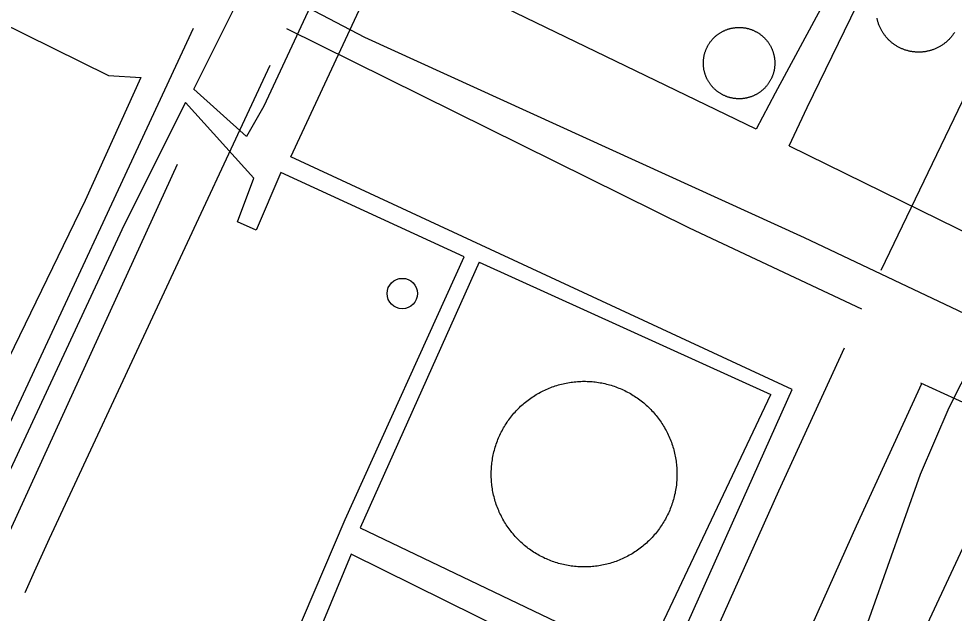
# Model space of a CAD drawing. Extents: x 3683613 to 3738215, y 469626 to 495384.
# Drawn here: x 3700142.6 to 3700472.5, y 478152 to 478361.8 of the extents above; entities that cross this region are included whole.
import ezdxf

# ---------------------------------------------------------------- set-up
doc = ezdxf.new("R2010")
doc.units = 0
for name, color, linetype in [('V-DOMW-TANK', 7, 'Continuous'), ('V-RAIL-TRAK', 7, 'Continuous'), ('V-ROAD-CNTR', 7, 'Continuous'), ('V-UTIL-LINE', 7, 'Continuous')]:
    doc.layers.add(name, color=color, linetype=linetype)

msp = doc.modelspace()

# ---------------------------------------------------------------- linework, layer by layer
at = {"layer": 'V-DOMW-TANK'}
for points in [[(3700445.59, 478360.65), (3700445.52, 478360.91), (3700445.45, 478361.16), (3700445.39, 478361.41), (3700445.33, 478361.66), (3700445.27, 478361.92)], [(3700466.67, 478351.56), (3700466.44, 478351.45), (3700466.2, 478351.34), (3700465.96, 478351.23), (3700465.72, 478351.12), (3700465.48, 478351.03), (3700465.23, 478350.93), (3700464.99, 478350.84), (3700464.74, 478350.76), (3700464.49, 478350.67), (3700464.24, 478350.6), (3700463.99, 478350.53), (3700463.74, 478350.46), (3700463.49, 478350.39), (3700463.23, 478350.33), (3700462.98, 478350.28), (3700462.72, 478350.23), (3700462.46, 478350.18), (3700462.2, 478350.14), (3700461.95, 478350.1), (3700461.69, 478350.07), (3700461.43, 478350.04), (3700461.17, 478350.02), (3700460.91, 478350), (3700460.64, 478349.98), (3700460.38, 478349.97), (3700460.12, 478349.97), (3700459.86, 478349.97), (3700459.6, 478349.97), (3700459.34, 478349.98), (3700459.08, 478349.99), (3700458.81, 478350.01), (3700458.56, 478350.03), (3700458.29, 478350.06), (3700458.04, 478350.09), (3700457.78, 478350.13), (3700457.52, 478350.17), (3700457.26, 478350.21), (3700457, 478350.26), (3700456.75, 478350.31), (3700456.49, 478350.37), (3700456.24, 478350.43), (3700455.98, 478350.5), (3700455.73, 478350.57), (3700455.48, 478350.65), (3700455.23, 478350.73), (3700454.99, 478350.81), (3700454.74, 478350.9), (3700454.5, 478350.99), (3700454.25, 478351.09), (3700454.01, 478351.19), (3700453.77, 478351.3), (3700453.54, 478351.41), (3700453.3, 478351.52), (3700453.07, 478351.64), (3700452.84, 478351.76), (3700452.61, 478351.89), (3700452.38, 478352.02), (3700452.16, 478352.15), (3700451.93, 478352.29), (3700451.71, 478352.43), (3700451.5, 478352.58), (3700451.28, 478352.73), (3700451.07, 478352.88), (3700450.86, 478353.04), (3700450.65, 478353.2), (3700450.45, 478353.36), (3700450.25, 478353.53), (3700450.05, 478353.7), (3700449.86, 478353.87), (3700449.66, 478354.05), (3700449.48, 478354.23), (3700449.29, 478354.42), (3700449.11, 478354.61), (3700448.93, 478354.79), (3700448.75, 478354.99), (3700448.58, 478355.19), (3700448.41, 478355.39), (3700448.25, 478355.59), (3700448.09, 478355.79), (3700447.93, 478356), (3700447.78, 478356.22), (3700447.62, 478356.43), (3700447.48, 478356.65), (3700447.33, 478356.86), (3700447.2, 478357.09), (3700447.06, 478357.31), (3700446.93, 478357.53), (3700446.8, 478357.76), (3700446.68, 478357.99), (3700446.56, 478358.23), (3700446.44, 478358.46), (3700446.33, 478358.7), (3700446.23, 478358.94), (3700446.12, 478359.18), (3700446.02, 478359.42), (3700445.93, 478359.66), (3700445.83, 478359.91), (3700445.75, 478360.16), (3700445.67, 478360.4), (3700445.59, 478360.65)], [(3700385.64, 478352.26), (3700385.75, 478352.46), (3700385.87, 478352.64), (3700385.98, 478352.83), (3700386.1, 478353.01), (3700386.22, 478353.2), (3700386.35, 478353.38), (3700386.48, 478353.56), (3700386.61, 478353.73), (3700386.74, 478353.91), (3700386.88, 478354.08), (3700387.02, 478354.25), (3700387.16, 478354.41), (3700387.31, 478354.58), (3700387.46, 478354.74), (3700387.61, 478354.9), (3700387.77, 478355.05), (3700387.92, 478355.21), (3700388.08, 478355.36), (3700388.25, 478355.5), (3700388.41, 478355.65), (3700388.58, 478355.79), (3700388.75, 478355.93), (3700388.92, 478356.07), (3700389.1, 478356.2), (3700389.27, 478356.33), (3700389.45, 478356.46), (3700389.63, 478356.58), (3700389.82, 478356.7), (3700390, 478356.82), (3700390.19, 478356.93), (3700390.38, 478357.04), (3700390.57, 478357.15), (3700390.77, 478357.26), (3700390.96, 478357.35), (3700391.16, 478357.45), (3700391.36, 478357.55), (3700391.56, 478357.64), (3700391.76, 478357.72), (3700391.96, 478357.81), (3700392.17, 478357.88), (3700392.38, 478357.96), (3700392.58, 478358.03), (3700392.79, 478358.1), (3700393, 478358.17), (3700393.21, 478358.23), (3700393.42, 478358.29), (3700393.64, 478358.34), (3700393.85, 478358.39), (3700394.07, 478358.44), (3700394.28, 478358.48), (3700394.5, 478358.52), (3700394.71, 478358.56), (3700394.93, 478358.59), (3700395.15, 478358.61), (3700395.37, 478358.64), (3700395.59, 478358.66), (3700395.81, 478358.68), (3700396.03, 478358.69), (3700396.25, 478358.7), (3700396.47, 478358.7)], [(3700396.47, 478358.7), (3700396.69, 478358.7), (3700396.91, 478358.7), (3700397.12, 478358.69), (3700397.35, 478358.68), (3700397.56, 478358.67), (3700397.78, 478358.65), (3700398, 478358.63), (3700398.22, 478358.6), (3700398.44, 478358.57), (3700398.66, 478358.54), (3700398.87, 478358.5), (3700399.09, 478358.46), (3700399.3, 478358.42), (3700399.52, 478358.37), (3700399.73, 478358.32), (3700399.94, 478358.26), (3700400.16, 478358.2), (3700400.37, 478358.14), (3700400.58, 478358.07), (3700400.78, 478358), (3700400.99, 478357.92), (3700401.2, 478357.85), (3700401.4, 478357.77), (3700401.6, 478357.68), (3700401.81, 478357.59), (3700402, 478357.5), (3700402.2, 478357.41), (3700402.4, 478357.3), (3700402.59, 478357.2), (3700402.79, 478357.1), (3700402.98, 478356.99), (3700403.17, 478356.87), (3700403.35, 478356.76), (3700403.54, 478356.64), (3700403.72, 478356.52), (3700403.9, 478356.39), (3700404.08, 478356.26), (3700404.25, 478356.13), (3700404.43, 478356), (3700404.6, 478355.86), (3700404.77, 478355.72), (3700404.94, 478355.58), (3700405.1, 478355.43), (3700405.26, 478355.28), (3700405.42, 478355.13), (3700405.58, 478354.97), (3700405.73, 478354.82), (3700405.88, 478354.66), (3700406.03, 478354.49), (3700406.17, 478354.33), (3700406.31, 478354.16), (3700406.45, 478353.99), (3700406.59, 478353.82), (3700406.72, 478353.64), (3700406.85, 478353.47), (3700406.98, 478353.29), (3700407.1, 478353.11), (3700407.22, 478352.92), (3700407.34, 478352.73), (3700407.46, 478352.55), (3700407.57, 478352.36), (3700407.67, 478352.17), (3700407.78, 478351.97), (3700407.88, 478351.78), (3700407.98, 478351.58), (3700408.07, 478351.38), (3700408.16, 478351.18), (3700408.25, 478350.98), (3700408.33, 478350.78), (3700408.41, 478350.57), (3700408.48, 478350.36), (3700408.56, 478350.16), (3700408.63, 478349.95), (3700408.69, 478349.74), (3700408.75, 478349.53), (3700408.81, 478349.32), (3700408.86, 478349.1), (3700408.92, 478348.89), (3700408.96, 478348.67), (3700409, 478348.46), (3700409.04, 478348.24), (3700409.08, 478348.03), (3700409.11, 478347.81), (3700409.14, 478347.59), (3700409.16, 478347.37), (3700409.18, 478347.15), (3700409.2, 478346.93), (3700409.21, 478346.71), (3700409.22, 478346.49), (3700409.23, 478346.27), (3700409.23, 478346.05), (3700409.22, 478345.83), (3700409.21, 478345.61), (3700409.2, 478345.39), (3700409.19, 478345.17), (3700409.17, 478344.96), (3700409.15, 478344.74), (3700409.12, 478344.52), (3700409.09, 478344.3), (3700409.06, 478344.08)], [(3700472.61, 478356.94), (3700472.46, 478356.72), (3700472.32, 478356.5), (3700472.17, 478356.29), (3700472.02, 478356.08), (3700471.86, 478355.86), (3700471.7, 478355.66), (3700471.54, 478355.46), (3700471.37, 478355.25), (3700471.2, 478355.06), (3700471.02, 478354.86), (3700470.85, 478354.67), (3700470.67, 478354.48), (3700470.48, 478354.3), (3700470.29, 478354.11), (3700470.1, 478353.93), (3700469.91, 478353.76), (3700469.71, 478353.59), (3700469.51, 478353.42), (3700469.31, 478353.25), (3700469.1, 478353.09), (3700468.9, 478352.93), (3700468.68, 478352.78), (3700468.47, 478352.63), (3700468.25, 478352.48), (3700468.04, 478352.34), (3700467.82, 478352.2), (3700467.59, 478352.06), (3700467.36, 478351.93), (3700467.14, 478351.8), (3700466.9, 478351.68), (3700466.67, 478351.56)], [(3700392.48, 478334.22), (3700392.27, 478334.29), (3700392.07, 478334.37), (3700391.86, 478334.45), (3700391.66, 478334.54), (3700391.46, 478334.63), (3700391.26, 478334.72), (3700391.06, 478334.81), (3700390.86, 478334.91), (3700390.67, 478335.01), (3700390.48, 478335.12), (3700390.29, 478335.23), (3700390.1, 478335.34), (3700389.91, 478335.46), (3700389.73, 478335.58), (3700389.54, 478335.7), (3700389.36, 478335.83), (3700389.18, 478335.95), (3700389.01, 478336.09), (3700388.83, 478336.22), (3700388.66, 478336.35), (3700388.49, 478336.5), (3700388.33, 478336.64), (3700388.17, 478336.79), (3700388, 478336.93), (3700387.84, 478337.09), (3700387.69, 478337.24), (3700387.53, 478337.4), (3700387.38, 478337.56), (3700387.23, 478337.72), (3700387.09, 478337.89), (3700386.95, 478338.05), (3700386.81, 478338.23), (3700386.67, 478338.4), (3700386.54, 478338.57), (3700386.41, 478338.75), (3700386.28, 478338.93), (3700386.16, 478339.11), (3700386.04, 478339.3), (3700385.92, 478339.48), (3700385.81, 478339.67), (3700385.7, 478339.86), (3700385.59, 478340.05), (3700385.48, 478340.24), (3700385.38, 478340.44), (3700385.29, 478340.64), (3700385.19, 478340.84), (3700385.1, 478341.04), (3700385.02, 478341.24), (3700384.93, 478341.44), (3700384.85, 478341.65), (3700384.78, 478341.85), (3700384.71, 478342.06), (3700384.64, 478342.27), (3700384.57, 478342.48), (3700384.51, 478342.69), (3700384.45, 478342.9), (3700384.4, 478343.12), (3700384.35, 478343.33), (3700384.3, 478343.54), (3700384.25, 478343.76), (3700384.22, 478343.98), (3700384.18, 478344.19), (3700384.15, 478344.41), (3700384.12, 478344.63), (3700384.1, 478344.85), (3700384.08, 478345.07), (3700384.06, 478345.29), (3700384.05, 478345.51), (3700384.04, 478345.73), (3700384.04, 478345.94), (3700384.04, 478346.16), (3700384.04, 478346.38), (3700384.05, 478346.6), (3700384.06, 478346.82), (3700384.07, 478347.04), (3700384.09, 478347.26), (3700384.11, 478347.48), (3700384.14, 478347.7), (3700384.17, 478347.92), (3700384.2, 478348.14), (3700384.24, 478348.35), (3700384.28, 478348.57), (3700384.32, 478348.78), (3700384.37, 478349), (3700384.42, 478349.21), (3700384.48, 478349.42), (3700384.54, 478349.63), (3700384.6, 478349.84), (3700384.67, 478350.05), (3700384.74, 478350.26), (3700384.81, 478350.47), (3700384.89, 478350.67), (3700384.97, 478350.88), (3700385.06, 478351.08), (3700385.15, 478351.28), (3700385.24, 478351.48), (3700385.33, 478351.68), (3700385.44, 478351.88), (3700385.54, 478352.07), (3700385.64, 478352.26)], [(3700409.06, 478344.08), (3700409.02, 478343.87), (3700408.98, 478343.65), (3700408.94, 478343.43), (3700408.89, 478343.22), (3700408.84, 478343.01), (3700408.78, 478342.79), (3700408.72, 478342.58), (3700408.66, 478342.37), (3700408.59, 478342.16), (3700408.52, 478341.96), (3700408.45, 478341.75), (3700408.37, 478341.54), (3700408.29, 478341.34), (3700408.2, 478341.14), (3700408.12, 478340.93), (3700408.02, 478340.74), (3700407.93, 478340.54), (3700407.83, 478340.34), (3700407.72, 478340.15), (3700407.62, 478339.95), (3700407.51, 478339.76), (3700407.4, 478339.58), (3700407.28, 478339.39), (3700407.16, 478339.2), (3700407.04, 478339.02), (3700406.91, 478338.84), (3700406.79, 478338.66), (3700406.65, 478338.48), (3700406.52, 478338.31), (3700406.38, 478338.14), (3700406.24, 478337.97), (3700406.1, 478337.8), (3700405.95, 478337.64), (3700405.8, 478337.48), (3700405.65, 478337.32), (3700405.5, 478337.16), (3700405.34, 478337.01), (3700405.18, 478336.86), (3700405.02, 478336.71), (3700404.85, 478336.57), (3700404.68, 478336.42), (3700404.51, 478336.29), (3700404.34, 478336.15), (3700404.17, 478336.02), (3700403.99, 478335.89), (3700403.81, 478335.76), (3700403.63, 478335.64), (3700403.44, 478335.52), (3700403.26, 478335.4), (3700403.07, 478335.28), (3700402.88, 478335.17), (3700402.69, 478335.07), (3700402.5, 478334.96), (3700402.3, 478334.86), (3700402.1, 478334.76), (3700401.9, 478334.67), (3700401.7, 478334.58), (3700401.5, 478334.49), (3700401.3, 478334.41), (3700401.09, 478334.33), (3700400.89, 478334.25), (3700400.68, 478334.18), (3700400.47, 478334.11), (3700400.26, 478334.05), (3700400.05, 478333.99), (3700399.84, 478333.93), (3700399.62, 478333.88), (3700399.41, 478333.82), (3700399.2, 478333.78), (3700398.98, 478333.74), (3700398.76, 478333.7), (3700398.55, 478333.66), (3700398.33, 478333.63), (3700398.11, 478333.6), (3700397.89, 478333.58), (3700397.67, 478333.56), (3700397.46, 478333.54), (3700397.23, 478333.53), (3700397.01, 478333.52), (3700396.79, 478333.52), (3700396.58, 478333.52), (3700396.35, 478333.52), (3700396.14, 478333.53), (3700395.92, 478333.54), (3700395.7, 478333.55), (3700395.48, 478333.57), (3700395.26, 478333.59), (3700395.04, 478333.61), (3700394.82, 478333.65), (3700394.61, 478333.68), (3700394.39, 478333.72), (3700394.17, 478333.76), (3700393.96, 478333.8), (3700393.74, 478333.85), (3700393.53, 478333.9), (3700393.32, 478333.96), (3700393.11, 478334.02), (3700392.9, 478334.08), (3700392.69, 478334.15), (3700392.48, 478334.22)], [(3700313.35, 478185.18), (3700313.08, 478185.68), (3700312.81, 478186.19), (3700312.56, 478186.7), (3700312.31, 478187.21), (3700312.07, 478187.73), (3700311.85, 478188.26), (3700311.63, 478188.78), (3700311.42, 478189.32), (3700311.22, 478189.85), (3700311.02, 478190.39), (3700310.84, 478190.93), (3700310.67, 478191.48), (3700310.5, 478192.03), (3700310.35, 478192.57), (3700310.21, 478193.13), (3700310.08, 478193.68), (3700309.95, 478194.24), (3700309.83, 478194.8), (3700309.73, 478195.36), (3700309.63, 478195.93), (3700309.55, 478196.49), (3700309.48, 478197.06), (3700309.41, 478197.63), (3700309.35, 478198.2), (3700309.31, 478198.77), (3700309.27, 478199.34), (3700309.25, 478199.91), (3700309.23, 478200.48), (3700309.23, 478201.05), (3700309.23, 478201.62), (3700309.24, 478202.19), (3700309.27, 478202.76), (3700309.3, 478203.34), (3700309.34, 478203.91), (3700309.4, 478204.47), (3700309.46, 478205.04), (3700309.54, 478205.61), (3700309.62, 478206.17), (3700309.71, 478206.74), (3700309.82, 478207.3), (3700309.93, 478207.86), (3700310.05, 478208.42), (3700310.19, 478208.98), (3700310.33, 478209.53), (3700310.48, 478210.08), (3700310.64, 478210.63), (3700310.81, 478211.17), (3700310.99, 478211.72), (3700311.18, 478212.26), (3700311.38, 478212.79), (3700311.59, 478213.32), (3700311.81, 478213.85), (3700312.04, 478214.38), (3700312.27, 478214.9), (3700312.52, 478215.42), (3700312.77, 478215.93), (3700313.04, 478216.43), (3700313.31, 478216.94), (3700313.59, 478217.43), (3700313.88, 478217.93), (3700314.18, 478218.41), (3700314.48, 478218.9), (3700314.8, 478219.38), (3700315.12, 478219.85), (3700315.45, 478220.31), (3700315.79, 478220.77), (3700316.14, 478221.23), (3700316.5, 478221.67), (3700316.86, 478222.12), (3700317.23, 478222.55), (3700317.61, 478222.98), (3700317.99, 478223.4), (3700318.39, 478223.82), (3700318.79, 478224.23), (3700319.19, 478224.63), (3700319.6, 478225.02), (3700320.03, 478225.41), (3700320.45, 478225.79), (3700320.89, 478226.16), (3700321.33, 478226.52), (3700321.78, 478226.88), (3700322.23, 478227.23), (3700322.69, 478227.57), (3700323.16, 478227.9), (3700323.62, 478228.23), (3700324.1, 478228.54), (3700324.58, 478228.85), (3700325.07, 478229.15), (3700325.56, 478229.44), (3700326.06, 478229.72), (3700326.56, 478230), (3700327.07, 478230.26), (3700327.58, 478230.52), (3700328.1, 478230.76), (3700328.61, 478231), (3700329.14, 478231.23), (3700329.67, 478231.45), (3700330.2, 478231.66), (3700330.73, 478231.86), (3700331.27, 478232.05)], [(3700331.27, 478232.05), (3700331.81, 478232.23), (3700332.36, 478232.41), (3700332.9, 478232.57), (3700333.46, 478232.72), (3700334.01, 478232.87), (3700334.56, 478233), (3700335.12, 478233.13), (3700335.68, 478233.24), (3700336.24, 478233.35), (3700336.81, 478233.44), (3700337.38, 478233.53), (3700337.94, 478233.6), (3700338.51, 478233.67), (3700339.08, 478233.72), (3700339.65, 478233.77), (3700340.22, 478233.8), (3700340.79, 478233.83), (3700341.36, 478233.85), (3700341.93, 478233.85), (3700342.5, 478233.85), (3700343.08, 478233.83), (3700343.65, 478233.81), (3700344.22, 478233.78), (3700344.79, 478233.73), (3700345.36, 478233.68), (3700345.93, 478233.61), (3700346.49, 478233.54), (3700347.06, 478233.46), (3700347.62, 478233.36), (3700348.18, 478233.26), (3700348.74, 478233.14), (3700349.3, 478233.02), (3700349.86, 478232.89), (3700350.41, 478232.75), (3700350.96, 478232.6), (3700351.51, 478232.43), (3700352.06, 478232.26), (3700352.6, 478232.08), (3700353.14, 478231.9), (3700353.68, 478231.69), (3700354.21, 478231.48), (3700354.74, 478231.27), (3700355.26, 478231.04), (3700355.78, 478230.8), (3700356.3, 478230.56), (3700356.81, 478230.3), (3700357.32, 478230.04), (3700357.82, 478229.77), (3700358.32, 478229.49), (3700358.81, 478229.2), (3700359.3, 478228.9), (3700359.78, 478228.59), (3700360.26, 478228.28), (3700360.73, 478227.96), (3700361.2, 478227.62), (3700361.66, 478227.28), (3700362.11, 478226.94), (3700362.56, 478226.58), (3700363, 478226.22), (3700363.43, 478225.85), (3700363.86, 478225.47), (3700364.28, 478225.08), (3700364.7, 478224.69), (3700365.11, 478224.29), (3700365.51, 478223.88), (3700365.9, 478223.47), (3700366.29, 478223.05), (3700366.67, 478222.62), (3700367.04, 478222.19), (3700367.41, 478221.74), (3700367.76, 478221.3), (3700368.11, 478220.85), (3700368.45, 478220.39), (3700368.79, 478219.92), (3700369.11, 478219.45), (3700369.42, 478218.97), (3700369.73, 478218.49), (3700370.03, 478218.01), (3700370.32, 478217.51), (3700370.6, 478217.02), (3700370.88, 478216.51), (3700371.14, 478216.01), (3700371.4, 478215.5), (3700371.65, 478214.98), (3700371.88, 478214.46), (3700372.11, 478213.94), (3700372.33, 478213.41), (3700372.54, 478212.88), (3700372.74, 478212.34), (3700372.93, 478211.8), (3700373.12, 478211.26), (3700373.29, 478210.72), (3700373.45, 478210.17), (3700373.61, 478209.62), (3700373.75, 478209.07), (3700373.88, 478208.51), (3700374.01, 478207.95), (3700374.12, 478207.39), (3700374.23, 478206.83), (3700374.33, 478206.27)], [(3700374.33, 478206.27), (3700374.41, 478205.7), (3700374.48, 478205.13), (3700374.55, 478204.57), (3700374.6, 478204), (3700374.65, 478203.43), (3700374.69, 478202.86), (3700374.71, 478202.29), (3700374.73, 478201.71), (3700374.73, 478201.14), (3700374.73, 478200.57), (3700374.72, 478200), (3700374.69, 478199.43), (3700374.66, 478198.86), (3700374.61, 478198.29), (3700374.56, 478197.72), (3700374.5, 478197.15), (3700374.42, 478196.58), (3700374.34, 478196.02), (3700374.25, 478195.46), (3700374.14, 478194.89), (3700374.03, 478194.33), (3700373.91, 478193.77), (3700373.77, 478193.21), (3700373.63, 478192.66), (3700373.48, 478192.11), (3700373.32, 478191.56), (3700373.15, 478191.02), (3700372.96, 478190.48), (3700372.77, 478189.94), (3700372.58, 478189.4), (3700372.37, 478188.87), (3700372.15, 478188.34), (3700371.92, 478187.82), (3700371.69, 478187.3), (3700371.44, 478186.78), (3700371.19, 478186.27), (3700370.92, 478185.76), (3700370.65, 478185.26), (3700370.37, 478184.76), (3700370.08, 478184.27), (3700369.78, 478183.78), (3700369.48, 478183.3), (3700369.16, 478182.82), (3700368.84, 478182.35), (3700368.51, 478181.88), (3700368.17, 478181.42), (3700367.82, 478180.97), (3700367.46, 478180.52), (3700367.1, 478180.08), (3700366.73, 478179.64), (3700366.35, 478179.21), (3700365.97, 478178.79), (3700365.57, 478178.38), (3700365.17, 478177.97), (3700364.77, 478177.57), (3700364.35, 478177.17), (3700363.93, 478176.78), (3700363.5, 478176.41), (3700363.07, 478176.03), (3700362.63, 478175.67), (3700362.18, 478175.31), (3700361.73, 478174.97), (3700361.27, 478174.62), (3700360.8, 478174.29), (3700360.33, 478173.97), (3700359.86, 478173.65), (3700359.38, 478173.34), (3700358.89, 478173.04), (3700358.4, 478172.75), (3700357.9, 478172.47), (3700357.4, 478172.2), (3700356.89, 478171.93), (3700356.38, 478171.68), (3700355.86, 478171.43), (3700355.34, 478171.19), (3700354.82, 478170.96), (3700354.29, 478170.74), (3700353.76, 478170.53), (3700353.23, 478170.33), (3700352.69, 478170.14), (3700352.15, 478169.96), (3700351.6, 478169.79), (3700351.05, 478169.62), (3700350.5, 478169.47), (3700349.95, 478169.33), (3700349.39, 478169.19), (3700348.83, 478169.07), (3700348.27, 478168.95), (3700347.71, 478168.85), (3700347.15, 478168.75), (3700346.58, 478168.67), (3700346.02, 478168.59), (3700345.45, 478168.53), (3700344.88, 478168.47), (3700344.31, 478168.42), (3700343.74, 478168.39), (3700343.17, 478168.36), (3700342.6, 478168.35), (3700342.03, 478168.34), (3700341.45, 478168.35)], [(3700341.45, 478168.35), (3700340.88, 478168.36), (3700340.31, 478168.38), (3700339.74, 478168.42), (3700339.17, 478168.46), (3700338.6, 478168.52), (3700338.04, 478168.58), (3700337.47, 478168.66), (3700336.9, 478168.74), (3700336.34, 478168.83), (3700335.77, 478168.93), (3700335.21, 478169.05), (3700334.66, 478169.17), (3700334.1, 478169.3), (3700333.55, 478169.45), (3700332.99, 478169.6), (3700332.45, 478169.76), (3700331.9, 478169.93), (3700331.36, 478170.11), (3700330.82, 478170.3), (3700330.28, 478170.5), (3700329.75, 478170.71), (3700329.22, 478170.93), (3700328.7, 478171.16), (3700328.18, 478171.39), (3700327.66, 478171.64), (3700327.15, 478171.89), (3700326.65, 478172.16), (3700326.14, 478172.42), (3700325.64, 478172.71), (3700325.15, 478173), (3700324.66, 478173.29), (3700324.18, 478173.6), (3700323.7, 478173.92), (3700323.23, 478174.24), (3700322.76, 478174.57), (3700322.3, 478174.91), (3700321.85, 478175.26), (3700321.4, 478175.61), (3700320.96, 478175.97), (3700320.52, 478176.35), (3700320.1, 478176.72), (3700319.67, 478177.11), (3700319.26, 478177.5), (3700318.85, 478177.9), (3700318.45, 478178.31), (3700318.05, 478178.73), (3700317.67, 478179.15), (3700317.29, 478179.57), (3700316.92, 478180.01), (3700316.55, 478180.45), (3700316.2, 478180.89), (3700315.85, 478181.35), (3700315.51, 478181.81), (3700315.17, 478182.27), (3700314.85, 478182.74), (3700314.53, 478183.22), (3700314.23, 478183.7), (3700313.93, 478184.19), (3700313.64, 478184.68), (3700313.35, 478185.18)]]:
    msp.add_lwpolyline(points, dxfattribs=at)
msp.add_circle((3700277.86, 478264.81), 5.36, dxfattribs=at)
at = {"layer": 'V-RAIL-TRAK'}
for points in [[(3700396.54, 478003.92), (3700416.58, 478071.64), (3700426.07, 478103.7), (3700460.6, 478201.06), (3700470.75, 478224.6), (3700479.16, 478241.33), (3700511.27, 478305.24), (3700587.88, 478469.51), (3700596.55, 478487.7), (3700597.52, 478489.73), (3700657.84, 478614.96), (3700718.62, 478746.53), (3700767.63, 478852.07), (3700811.3, 478944.6), (3700863.78, 479058.43), (3700874.44, 479079.69), (3700875.59, 479081.99), (3700922.18, 479182.54), (3700998.51, 479346.53)], [(3700305.39, 477825.43), (3700311.48, 477834.67), (3700317.4, 477844.03), (3700350.96, 477910.27), (3700396.54, 478003.92), (3700432.14, 478082.03), (3700495.62, 478218.04), (3700501.75, 478231.06), (3700530.44, 478292), (3700578.1, 478395.87), (3700618.66, 478476.92), (3700668.17, 478582.88), (3700711.42, 478680.37), (3700740.23, 478749.57)]]:
    msp.add_lwpolyline(points, dxfattribs=at)
at = {"layer": 'V-ROAD-CNTR'}
for points in [[(3700446.74, 478273), (3700508.72, 478401.89), (3700552.67, 478492.71)], [(3700132.52, 478204.39), (3700204.28, 478358.44)], [(3700237.04, 478358.26), (3700379.03, 478287.94), (3700439.75, 478259.45)], [(3700144.91, 478159.35), (3700148.16, 478166.71), (3700153.51, 478178.39), (3700231.27, 478345.33)], [(3699973.47, 477817.68), (3700198.63, 478310.51)], [(3700351.69, 478063.35), (3700410.65, 478195.21), (3700433.85, 478245.62)], [(3700254.93, 477780.28), (3700256.35, 477782.25), (3700260.3, 477788.12), (3700264.43, 477794.73), (3700301.02, 477874.35), (3700349.78, 477989.23), (3700373, 478037.52), (3700437.97, 478182.81), (3700461.1, 478233.06)], [(3700460.64, 478233.27), (3700472.95, 478227.67), (3700495.54, 478217.4), (3700507.96, 478211.76), (3700550.2, 478192.55), (3700706.09, 478116.59), (3700760.15, 478090.43)]]:
    msp.add_lwpolyline(points, dxfattribs=at)
at = {"layer": 'V-UTIL-LINE'}
for p, q in [((3700201.41, 478332.25), (3700225.54, 478305.51)), ((3700414.23, 478316.98), (3700501.43, 478274.12)), ((3700304.94, 478275.92), (3700263, 478182.18)), ((3700304.94, 478275.92), (3700407.82, 478229.15))]:
    msp.add_line(p, q, dxfattribs=at)
for points in [[(3700370.74, 478131.4), (3700415.35, 478230.91), (3700238.56, 478313.05), (3700332.4, 478514.6), (3700467.65, 478454.6)], [(3700467.65, 478454.6), (3700426.16, 478366.61), (3700409.35, 478335.51), (3700402.68, 478322.85), (3700236.57, 478403.22)], [(3700414.23, 478316.98), (3700420.62, 478330.46), (3700477.84, 478448.17), (3700565.84, 478406.41), (3700501.43, 478274.12)], [(3700279.82, 478439.94), (3700229.03, 478330.97), (3700222.89, 478320.23), (3700204.36, 478336.93), (3700224.07, 478376.54), (3700264.52, 478355.21), (3700419.58, 478284.53), (3700613.72, 478192.5), (3700591.38, 478145.21)], [(3700076.32, 478390.2), (3700174.24, 478341.74), (3700185.72, 478341.07), (3700166.07, 478297.63), (3700098.46, 478158.47)], [(3700201.41, 478332.25), (3700179.84, 478289.06), (3700109.66, 478138.38), (3700318.1, 478039.16), (3700332.76, 478067.77), (3700337.56, 478076.58), (3700359.91, 478123.33), (3700259.79, 478172.88), (3700237.8, 478119.55), (3700269.14, 478105.48), (3700266.49, 478098.89), (3700228.28, 478116.15), (3700257.72, 478185.13), (3700299.69, 478277.78), (3700235.08, 478307.54), (3700226.33, 478287.21), (3700219.73, 478290.13), (3700225.54, 478305.51)], [(3700263, 478182.18), (3700362.87, 478134.27), (3700407.82, 478229.15)]]:
    msp.add_lwpolyline(points, dxfattribs=at)

doc.saveas('drawing.dxf')
